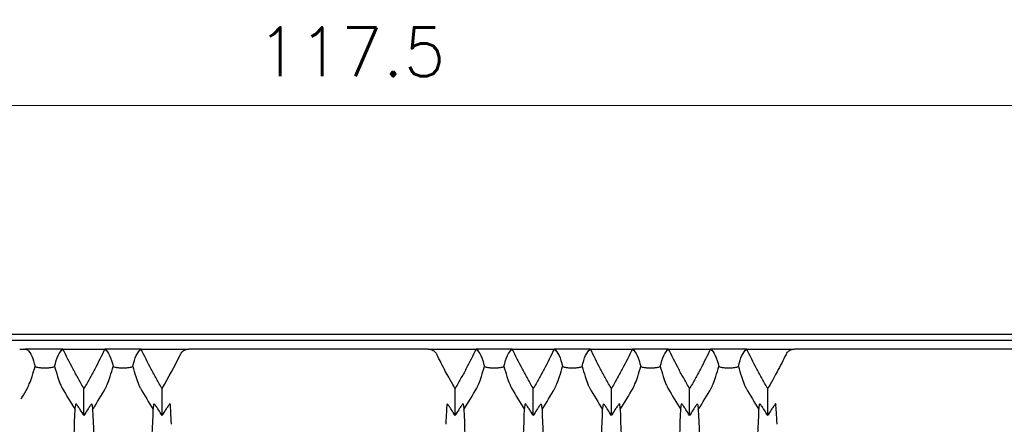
# Model space of a CAD drawing. Header units: millimetres. Extents: x 399 to 6076, y -1991 to 1602.
# Tile 321 of 324: x 5859 to 5909, y 205 to 226. Entities that reach past the tile are written whole.
import ezdxf

# ---------------------------------------------------------------- set-up
doc = ezdxf.new("R2010")
doc.units = ezdxf.units.MM
doc.layers.add('AM_5', color=3, linetype='Continuous', lineweight=25)
doc.layers.add('可見 (ISO)', color=7, linetype='Continuous', lineweight=25)
doc.styles.add('尺寸標註', font='romans.shx', dxfattribs={"bigfont": 'CHINESET.SHX'})
doc.dimstyles.new('CNS1$0', dxfattribs={"dimtxt": 2.5, "dimasz": 2.5, "dimexe": 1, "dimexo": 1, "dimgap": 1.5, "dimtad": 1, "dimtoh": 1, "dimdec": 1, "dimdsep": 46, "dimtxsty": '尺寸標註', "dimcen": 0, "dimclrd": 2, "dimclre": 2, "dimclrt": 1, "dimadec": 0, "dimazin": 2, "dimtp": 0.1, "dimtm": 0.1, "dimtfac": 0.71, "dimtdec": 1, "dimtmove": 0, "dimatfit": 0, "dimfxl": 0, "dimlwd": 13, "dimlwe": 13, "dimarcsym": 0})

# ---------------------------------------------------------------- blocks, each defined once
blk = doc.blocks.new('*D472')
at = {"layer": 'AM_5', "color": 2, "lineweight": 13}
for p, q in [((5817.126, 200.126), (5817.126, 222.752)), ((5934.646, 195.552), (5934.646, 222.752)), ((5932.146, 221.752), (5819.626, 221.752))]:
    blk.add_line(p, q, dxfattribs=at)
at = {"layer": 'AM_5', "color": 2}
for points in [[(5819.626, 222.168), (5819.626, 221.335), (5817.126, 221.752)], [(5932.146, 222.168), (5932.146, 221.335), (5934.646, 221.752)]]:
    blk.add_solid(points, dxfattribs=at)
at = {"layer": 'Defpoints', "color": 0}
for p in [(5817.126, 221.752), (5817.126, 199.126), (5934.646, 194.552)]:
    blk.add_point(p, dxfattribs=at)
at = {"layer": 'AM_5', "color": 1, "insert": (5875.886, 224.502), "char_height": 2.5, "attachment_point": 5, "style": '尺寸標註'}
blk.add_mtext('117.5', dxfattribs=at)

msp = doc.modelspace()

# ---------------------------------------------------------------- linework, layer by layer
at = {"layer": '可見 (ISO)'}
for p, q in [((5924.696, 210.052), (5852.696, 210.052)), ((5856.696, 209.752), (5920.696, 209.752)), ((5861.124, 209.302), (5859.187, 209.302)), ((5861.124, 209.302), (5863.268, 209.302)), ((5865.124, 209.302), (5863.268, 209.302)), ((5865.124, 209.302), (5867.575, 209.302)), ((5879.817, 209.302), (5867.575, 209.302)), ((5879.817, 209.302), (5882.268, 209.302)), ((5884.124, 209.302), (5882.268, 209.302)), ((5884.124, 209.302), (5886.268, 209.302)), ((5888.124, 209.302), (5886.268, 209.302)), ((5888.124, 209.302), (5890.268, 209.302)), ((5892.124, 209.302), (5890.268, 209.302)), ((5892.124, 209.302), (5894.268, 209.302)), ((5896.124, 209.302), (5894.268, 209.302)), ((5896.124, 209.302), (5898.575, 209.302)), ((5910.817, 209.302), (5898.575, 209.302)), ((5862.196, 205.903), (5862.196, 207.283)), ((5866.196, 205.903), (5866.196, 207.283)), ((5881.196, 205.903), (5881.196, 207.283)), ((5885.196, 205.903), (5885.196, 207.283)), ((5889.196, 205.903), (5889.196, 207.283)), ((5893.196, 205.903), (5893.196, 207.283)), ((5897.196, 205.903), (5897.196, 207.283)), ((5866.726, 205.552), (5866.726, 205.552)), ((5880.666, 205.552), (5880.666, 205.552)), ((5897.726, 205.552), (5897.726, 205.552))]:
    msp.add_line(p, q, dxfattribs=at)
for centre, major_axis, ratio, start_param, end_param in [((5845.409, 220.539), (5.366, 25.417), 0.942457, 4.371872, 4.448555), ((5836.988, 218.245), (24.614, -4.66), 0.903355, 5.962984, 5.987226), ((5883.411, 218.261), (-24.612, -4.722), 0.903498, 0.293741, 0.349549), ((5840.982, 218.261), (24.612, -4.722), 0.903498, 5.933636, 5.989445), ((5887.411, 218.261), (-24.612, -4.722), 0.903498, 0.293741, 0.349549), ((5859.982, 218.261), (24.612, -4.722), 0.903498, 5.933636, 5.989445), ((5906.411, 218.261), (-24.612, -4.722), 0.903498, 0.293741, 0.349549), ((5863.982, 218.261), (24.612, -4.722), 0.903498, 5.933636, 5.989445), ((5910.411, 218.261), (-24.612, -4.722), 0.903498, 0.293741, 0.349549), ((5867.982, 218.261), (24.612, -4.722), 0.903498, 5.933636, 5.989445), ((5914.411, 218.261), (-24.612, -4.722), 0.903498, 0.293741, 0.349549), ((5871.982, 218.261), (24.612, -4.722), 0.903498, 5.933636, 5.989445), ((5918.411, 218.261), (-24.612, -4.722), 0.903498, 0.293741, 0.349549)]:
    msp.add_ellipse(centre, major_axis=major_axis, ratio=ratio, start_param=start_param, end_param=end_param, dxfattribs=at)
for points, knots in [([(5858.91, 209.302), (5858.919, 209.302), (5858.926, 209.302), (5858.98, 209.302), (5859.022, 209.302), (5859.108, 209.302), (5859.151, 209.302), (5859.187, 209.302)], [-0.00389906, -0.00389906, -0.00389906, -0.00389906, 0, 0, 0.0207479, 0.0207479, 0.04532279, 0.04532279, 0.04532279, 0.04532279]), ([(5859.187, 209.302), (5859.213, 209.298), (5859.241, 209.293), (5859.285, 209.282), (5859.3, 209.276), (5859.306, 209.27)], [0.00000916, 0.00000916, 0.00000916, 0.00000916, 0.02055785, 0.02055785, 0.0387553, 0.0387553, 0.0387553, 0.0387553]), ([(5859.306, 209.27), (5859.391, 209.194), (5859.465, 209.083), (5859.594, 208.795), (5859.649, 208.617), (5859.696, 208.406)], [0.0000013, 0.0000013, 0.0000013, 0.0000013, 0.3193476, 0.3193476, 0.6386465, 0.6386465, 0.6386465, 0.6386465]), ([(5860.696, 208.406), (5860.746, 208.632), (5860.806, 208.821), (5860.948, 209.119), (5861.03, 209.23), (5861.124, 209.302)], [0.000001, 0.000001, 0.000001, 0.000001, 0.3426188, 0.3426188, 0.6852542, 0.6852542, 0.6852542, 0.6852542]), ([(5862.196, 207.283), (5862.186, 207.299), (5862.101, 207.447), (5862.006, 207.612), (5861.959, 207.695), (5861.82, 207.945), (5861.729, 208.112), (5861.46, 208.617), (5861.289, 208.958), (5861.124, 209.302)], [0.000001, 0.000001, 0.000001, 0.000001, 0.00576801, 0.00576801, 0.01151589, 0.01151589, 0.02303401, 0.02303401, 0.04608415, 0.04608415, 0.04608415, 0.04608415]), ([(5863.268, 209.302), (5863.104, 208.958), (5862.932, 208.617), (5862.664, 208.112), (5862.572, 207.945), (5862.433, 207.695), (5862.386, 207.612), (5862.292, 207.447), (5862.206, 207.299), (5862.196, 207.283)], [0.000001, 0.000001, 0.000001, 0.000001, 0.1158103, 0.1158103, 0.1736801, 0.1736801, 0.2025589, 0.2025589, 0.2315337, 0.2315337, 0.2315337, 0.2315337]), ([(5863.268, 209.302), (5863.362, 209.23), (5863.444, 209.119), (5863.586, 208.821), (5863.646, 208.632), (5863.696, 208.406)], [0.000001, 0.000001, 0.000001, 0.000001, 0.3426564, 0.3426564, 0.6852179, 0.6852179, 0.6852179, 0.6852179]), ([(5864.696, 208.406), (5864.746, 208.632), (5864.806, 208.821), (5864.948, 209.119), (5865.03, 209.23), (5865.124, 209.302)], [0.000001, 0.000001, 0.000001, 0.000001, 0.3426188, 0.3426188, 0.6852542, 0.6852542, 0.6852542, 0.6852542]), ([(5866.196, 207.283), (5866.186, 207.299), (5866.101, 207.447), (5866.006, 207.612), (5865.959, 207.695), (5865.82, 207.945), (5865.729, 208.112), (5865.46, 208.617), (5865.289, 208.958), (5865.124, 209.302)], [0.000001, 0.000001, 0.000001, 0.000001, 0.00576801, 0.00576801, 0.01151589, 0.01151589, 0.02303401, 0.02303401, 0.04608415, 0.04608415, 0.04608415, 0.04608415]), ([(5867.135, 209.028), (5867.155, 209.068), (5867.18, 209.105), (5867.24, 209.173), (5867.276, 209.203), (5867.355, 209.252), (5867.397, 209.271), (5867.486, 209.296), (5867.53, 209.302), (5867.575, 209.302)], [0, 0, 0, 0, 0.0135204, 0.0135204, 0.02746573, 0.02746573, 0.04149223, 0.04149223, 0.05500717, 0.05500717, 0.05500717, 0.05500717]), ([(5879.817, 209.302), (5879.862, 209.302), (5879.906, 209.296), (5879.994, 209.271), (5880.037, 209.252), (5880.116, 209.203), (5880.151, 209.173), (5880.212, 209.105), (5880.237, 209.068), (5880.257, 209.028)], [0.00000001, 0.00000001, 0.00000001, 0.00000001, 0.01347717, 0.01347717, 0.02746432, 0.02746432, 0.0414418, 0.0414418, 0.05499345, 0.05499345, 0.05499345, 0.05499345]), ([(5882.268, 209.302), (5882.104, 208.958), (5881.932, 208.617), (5881.664, 208.112), (5881.572, 207.945), (5881.433, 207.695), (5881.386, 207.612), (5881.292, 207.447), (5881.206, 207.299), (5881.196, 207.283)], [0.000001, 0.000001, 0.000001, 0.000001, 0.1158103, 0.1158103, 0.1736801, 0.1736801, 0.2025589, 0.2025589, 0.2315337, 0.2315337, 0.2315337, 0.2315337]), ([(5882.268, 209.302), (5882.362, 209.23), (5882.444, 209.119), (5882.586, 208.821), (5882.646, 208.632), (5882.696, 208.406)], [0.000001, 0.000001, 0.000001, 0.000001, 0.3426564, 0.3426564, 0.6852179, 0.6852179, 0.6852179, 0.6852179]), ([(5883.696, 208.406), (5883.746, 208.632), (5883.806, 208.821), (5883.948, 209.119), (5884.03, 209.23), (5884.124, 209.302)], [0.000001, 0.000001, 0.000001, 0.000001, 0.3426188, 0.3426188, 0.6852542, 0.6852542, 0.6852542, 0.6852542]), ([(5885.196, 207.283), (5885.186, 207.299), (5885.101, 207.447), (5885.006, 207.612), (5884.959, 207.695), (5884.82, 207.945), (5884.729, 208.112), (5884.46, 208.617), (5884.289, 208.958), (5884.124, 209.302)], [0.000001, 0.000001, 0.000001, 0.000001, 0.00576801, 0.00576801, 0.01151589, 0.01151589, 0.02303401, 0.02303401, 0.04608415, 0.04608415, 0.04608415, 0.04608415]), ([(5886.268, 209.302), (5886.104, 208.958), (5885.932, 208.617), (5885.664, 208.112), (5885.572, 207.945), (5885.433, 207.695), (5885.386, 207.612), (5885.292, 207.447), (5885.206, 207.299), (5885.196, 207.283)], [0.000001, 0.000001, 0.000001, 0.000001, 0.1158103, 0.1158103, 0.1736801, 0.1736801, 0.2025589, 0.2025589, 0.2315337, 0.2315337, 0.2315337, 0.2315337]), ([(5886.268, 209.302), (5886.362, 209.23), (5886.444, 209.119), (5886.586, 208.821), (5886.646, 208.632), (5886.696, 208.406)], [0.000001, 0.000001, 0.000001, 0.000001, 0.3426564, 0.3426564, 0.6852179, 0.6852179, 0.6852179, 0.6852179]), ([(5887.696, 208.406), (5887.746, 208.632), (5887.806, 208.821), (5887.948, 209.119), (5888.03, 209.23), (5888.124, 209.302)], [0.000001, 0.000001, 0.000001, 0.000001, 0.3426188, 0.3426188, 0.6852542, 0.6852542, 0.6852542, 0.6852542]), ([(5889.196, 207.283), (5889.186, 207.299), (5889.101, 207.447), (5889.006, 207.612), (5888.959, 207.695), (5888.82, 207.945), (5888.729, 208.112), (5888.46, 208.617), (5888.289, 208.958), (5888.124, 209.302)], [0.000001, 0.000001, 0.000001, 0.000001, 0.00576801, 0.00576801, 0.01151589, 0.01151589, 0.02303402, 0.02303402, 0.04608415, 0.04608415, 0.04608415, 0.04608415]), ([(5890.268, 209.302), (5890.104, 208.958), (5889.932, 208.617), (5889.664, 208.112), (5889.572, 207.945), (5889.433, 207.695), (5889.386, 207.612), (5889.292, 207.447), (5889.206, 207.299), (5889.196, 207.283)], [0.000001, 0.000001, 0.000001, 0.000001, 0.1158104, 0.1158104, 0.1736801, 0.1736801, 0.2025589, 0.2025589, 0.2315337, 0.2315337, 0.2315337, 0.2315337]), ([(5890.268, 209.302), (5890.362, 209.23), (5890.444, 209.119), (5890.586, 208.821), (5890.646, 208.632), (5890.696, 208.406)], [0.000001, 0.000001, 0.000001, 0.000001, 0.3426565, 0.3426565, 0.6852179, 0.6852179, 0.6852179, 0.6852179]), ([(5891.696, 208.406), (5891.746, 208.632), (5891.806, 208.821), (5891.948, 209.119), (5892.03, 209.23), (5892.124, 209.302)], [0.000001, 0.000001, 0.000001, 0.000001, 0.3426188, 0.3426188, 0.6852542, 0.6852542, 0.6852542, 0.6852542]), ([(5893.196, 207.283), (5893.186, 207.299), (5893.101, 207.447), (5893.006, 207.612), (5892.959, 207.695), (5892.82, 207.945), (5892.729, 208.112), (5892.46, 208.617), (5892.289, 208.958), (5892.124, 209.302)], [0.000001, 0.000001, 0.000001, 0.000001, 0.00576801, 0.00576801, 0.01151589, 0.01151589, 0.02303402, 0.02303402, 0.04608415, 0.04608415, 0.04608415, 0.04608415]), ([(5894.268, 209.302), (5894.104, 208.958), (5893.932, 208.617), (5893.664, 208.112), (5893.572, 207.945), (5893.433, 207.695), (5893.386, 207.612), (5893.292, 207.447), (5893.206, 207.299), (5893.196, 207.283)], [0.000001, 0.000001, 0.000001, 0.000001, 0.1158104, 0.1158104, 0.1736801, 0.1736801, 0.2025589, 0.2025589, 0.2315337, 0.2315337, 0.2315337, 0.2315337]), ([(5894.268, 209.302), (5894.362, 209.23), (5894.444, 209.119), (5894.586, 208.821), (5894.646, 208.632), (5894.696, 208.406)], [0.000001, 0.000001, 0.000001, 0.000001, 0.3426565, 0.3426565, 0.6852179, 0.6852179, 0.6852179, 0.6852179]), ([(5895.696, 208.406), (5895.746, 208.632), (5895.806, 208.821), (5895.948, 209.119), (5896.03, 209.23), (5896.124, 209.302)], [0.000001, 0.000001, 0.000001, 0.000001, 0.3426188, 0.3426188, 0.6852542, 0.6852542, 0.6852542, 0.6852542]), ([(5897.196, 207.283), (5897.186, 207.299), (5897.101, 207.447), (5897.006, 207.612), (5896.959, 207.695), (5896.82, 207.945), (5896.729, 208.112), (5896.46, 208.617), (5896.289, 208.958), (5896.124, 209.302)], [0.000001, 0.000001, 0.000001, 0.000001, 0.00576801, 0.00576801, 0.01151589, 0.01151589, 0.02303402, 0.02303402, 0.04608415, 0.04608415, 0.04608415, 0.04608415]), ([(5898.135, 209.028), (5898.155, 209.068), (5898.18, 209.105), (5898.24, 209.173), (5898.276, 209.203), (5898.355, 209.252), (5898.397, 209.271), (5898.486, 209.296), (5898.53, 209.302), (5898.575, 209.302)], [0, 0, 0, 0, 0.0135204, 0.0135204, 0.02746573, 0.02746573, 0.04149223, 0.04149223, 0.05500717, 0.05500717, 0.05500717, 0.05500717]), ([(5881.196, 207.283), (5881.134, 207.389), (5880.924, 207.75), (5880.554, 208.437), (5880.403, 208.731), (5880.257, 209.028)], [0.000001, 0.000001, 0.000001, 0.000001, 0.0373403, 0.0373403, 0.06476276, 0.06476276, 0.06476276, 0.06476276]), ([(5898.135, 209.028), (5897.989, 208.731), (5897.838, 208.437), (5897.468, 207.75), (5897.258, 207.389), (5897.196, 207.283)], [0.000001, 0.000001, 0.000001, 0.000001, 0.1003793, 0.1003793, 0.2370577, 0.2370577, 0.2370577, 0.2370577]), ([(5859.304, 207.302), (5859.311, 207.315), (5859.318, 207.328), (5859.333, 207.358), (5859.341, 207.374), (5859.368, 207.432), (5859.387, 207.477), (5859.451, 207.634), (5859.496, 207.766), (5859.597, 208.072), (5859.651, 208.25), (5859.696, 208.406)], [0, 0, 0, 0, 0.0047033, 0.0047033, 0.0100954, 0.0100954, 0.0241002, 0.0241002, 0.0656763, 0.0656763, 0.1177835, 0.1177835, 0.1177835, 0.1177835]), ([(5859.696, 208.406), (5859.747, 208.392), (5859.806, 208.378), (5859.924, 208.357), (5859.98, 208.35), (5860.092, 208.341), (5860.143, 208.339), (5860.25, 208.339), (5860.302, 208.341), (5860.413, 208.35), (5860.47, 208.358), (5860.587, 208.378), (5860.646, 208.392), (5860.696, 208.406)], [-0.1247328, -0.1247328, -0.1247328, -0.1247328, -0.0982905, -0.0982905, -0.0783586, -0.0783586, -0.0623217, -0.0623217, -0.0462805, -0.0462805, -0.0263056, -0.0263056, -0.000001, -0.000001, -0.000001, -0.000001]), ([(5860.696, 208.406), (5860.742, 208.25), (5860.796, 208.071), (5860.896, 207.766), (5860.942, 207.634), (5861.005, 207.476), (5861.024, 207.432), (5861.051, 207.374), (5861.059, 207.358), (5861.074, 207.328), (5861.081, 207.315), (5861.088, 207.302)], [0.000001, 0.000001, 0.000001, 0.000001, 0.0714922, 0.0714922, 0.1278125, 0.1278125, 0.1466939, 0.1466939, 0.1539664, 0.1539664, 0.1603115, 0.1603115, 0.1603115, 0.1603115]), ([(5863.304, 207.302), (5863.311, 207.315), (5863.318, 207.328), (5863.333, 207.358), (5863.341, 207.374), (5863.368, 207.432), (5863.387, 207.477), (5863.451, 207.634), (5863.496, 207.766), (5863.597, 208.072), (5863.651, 208.25), (5863.696, 208.406)], [0, 0, 0, 0, 0.0047033, 0.0047033, 0.0100954, 0.0100954, 0.0241002, 0.0241002, 0.0656763, 0.0656763, 0.1177835, 0.1177835, 0.1177835, 0.1177835]), ([(5863.696, 208.406), (5863.747, 208.392), (5863.806, 208.378), (5863.924, 208.357), (5863.98, 208.35), (5864.092, 208.341), (5864.143, 208.339), (5864.25, 208.339), (5864.302, 208.341), (5864.413, 208.35), (5864.47, 208.358), (5864.587, 208.378), (5864.646, 208.392), (5864.696, 208.406)], [-0.1247328, -0.1247328, -0.1247328, -0.1247328, -0.0982905, -0.0982905, -0.0783586, -0.0783586, -0.0623217, -0.0623217, -0.0462805, -0.0462805, -0.0263056, -0.0263056, -0.000001, -0.000001, -0.000001, -0.000001]), ([(5864.696, 208.406), (5864.742, 208.25), (5864.796, 208.071), (5864.896, 207.766), (5864.942, 207.634), (5865.005, 207.476), (5865.024, 207.432), (5865.051, 207.374), (5865.059, 207.358), (5865.074, 207.328), (5865.081, 207.315), (5865.088, 207.302)], [0.000001, 0.000001, 0.000001, 0.000001, 0.0714922, 0.0714922, 0.1278125, 0.1278125, 0.1466939, 0.1466939, 0.1539664, 0.1539664, 0.1603115, 0.1603115, 0.1603115, 0.1603115]), ([(5882.304, 207.302), (5882.311, 207.315), (5882.318, 207.328), (5882.333, 207.358), (5882.341, 207.374), (5882.368, 207.432), (5882.387, 207.477), (5882.451, 207.634), (5882.496, 207.766), (5882.597, 208.072), (5882.651, 208.25), (5882.696, 208.406)], [0, 0, 0, 0, 0.0047033, 0.0047033, 0.0100954, 0.0100954, 0.0241002, 0.0241002, 0.0656763, 0.0656763, 0.1177835, 0.1177835, 0.1177835, 0.1177835]), ([(5882.696, 208.406), (5882.747, 208.392), (5882.806, 208.378), (5882.924, 208.357), (5882.98, 208.35), (5883.092, 208.341), (5883.143, 208.339), (5883.25, 208.339), (5883.302, 208.341), (5883.413, 208.35), (5883.47, 208.358), (5883.587, 208.378), (5883.646, 208.392), (5883.696, 208.406)], [-0.1247328, -0.1247328, -0.1247328, -0.1247328, -0.0982905, -0.0982905, -0.0783586, -0.0783586, -0.0623217, -0.0623217, -0.0462805, -0.0462805, -0.0263056, -0.0263056, -0.000001, -0.000001, -0.000001, -0.000001]), ([(5883.696, 208.406), (5883.742, 208.25), (5883.796, 208.071), (5883.896, 207.766), (5883.942, 207.634), (5884.005, 207.476), (5884.024, 207.432), (5884.051, 207.374), (5884.059, 207.358), (5884.074, 207.328), (5884.081, 207.315), (5884.088, 207.302)], [0.000001, 0.000001, 0.000001, 0.000001, 0.0714922, 0.0714922, 0.1278125, 0.1278125, 0.1466939, 0.1466939, 0.1539664, 0.1539664, 0.1603115, 0.1603115, 0.1603115, 0.1603115]), ([(5886.304, 207.302), (5886.311, 207.315), (5886.318, 207.328), (5886.333, 207.358), (5886.341, 207.374), (5886.368, 207.432), (5886.387, 207.477), (5886.451, 207.634), (5886.496, 207.766), (5886.597, 208.072), (5886.651, 208.25), (5886.696, 208.406)], [0, 0, 0, 0, 0.0047033, 0.0047033, 0.0100954, 0.0100954, 0.0241002, 0.0241002, 0.0656763, 0.0656763, 0.1177835, 0.1177835, 0.1177835, 0.1177835]), ([(5886.696, 208.406), (5886.747, 208.392), (5886.806, 208.378), (5886.924, 208.357), (5886.98, 208.35), (5887.092, 208.341), (5887.143, 208.339), (5887.25, 208.339), (5887.302, 208.341), (5887.413, 208.35), (5887.47, 208.358), (5887.587, 208.378), (5887.646, 208.392), (5887.696, 208.406)], [-0.1247328, -0.1247328, -0.1247328, -0.1247328, -0.0982905, -0.0982905, -0.0783586, -0.0783586, -0.0623217, -0.0623217, -0.0462805, -0.0462805, -0.0263056, -0.0263056, -0.000001, -0.000001, -0.000001, -0.000001]), ([(5887.696, 208.406), (5887.742, 208.25), (5887.796, 208.071), (5887.896, 207.766), (5887.942, 207.634), (5888.005, 207.476), (5888.024, 207.432), (5888.051, 207.374), (5888.059, 207.358), (5888.074, 207.328), (5888.081, 207.315), (5888.088, 207.302)], [0.000001, 0.000001, 0.000001, 0.000001, 0.0714922, 0.0714922, 0.1278125, 0.1278125, 0.1466939, 0.1466939, 0.1539664, 0.1539664, 0.1603115, 0.1603115, 0.1603115, 0.1603115]), ([(5890.304, 207.302), (5890.311, 207.315), (5890.318, 207.328), (5890.333, 207.358), (5890.341, 207.374), (5890.368, 207.432), (5890.387, 207.477), (5890.451, 207.634), (5890.496, 207.766), (5890.597, 208.072), (5890.651, 208.25), (5890.696, 208.406)], [0, 0, 0, 0, 0.0047042, 0.0047042, 0.0100974, 0.0100974, 0.0241052, 0.0241052, 0.0657013, 0.0657013, 0.1178924, 0.1178924, 0.1178924, 0.1178924]), ([(5890.696, 208.406), (5890.747, 208.392), (5890.806, 208.378), (5890.924, 208.357), (5890.98, 208.35), (5891.092, 208.341), (5891.143, 208.339), (5891.25, 208.339), (5891.302, 208.341), (5891.413, 208.35), (5891.47, 208.358), (5891.587, 208.378), (5891.646, 208.392), (5891.696, 208.406)], [-0.1247327, -0.1247327, -0.1247327, -0.1247327, -0.0982902, -0.0982902, -0.0783586, -0.0783586, -0.0623217, -0.0623217, -0.0462805, -0.0462805, -0.0263058, -0.0263058, -0.000001, -0.000001, -0.000001, -0.000001]), ([(5891.696, 208.406), (5891.742, 208.25), (5891.796, 208.071), (5891.896, 207.766), (5891.942, 207.634), (5892.005, 207.476), (5892.024, 207.432), (5892.051, 207.374), (5892.059, 207.358), (5892.074, 207.328), (5892.081, 207.315), (5892.088, 207.302)], [0.000001, 0.000001, 0.000001, 0.000001, 0.0714924, 0.0714924, 0.1277503, 0.1277503, 0.146606, 0.146606, 0.1538685, 0.1538685, 0.1602048, 0.1602048, 0.1602048, 0.1602048]), ([(5894.304, 207.302), (5894.311, 207.315), (5894.318, 207.328), (5894.333, 207.358), (5894.341, 207.374), (5894.368, 207.432), (5894.387, 207.477), (5894.451, 207.634), (5894.496, 207.766), (5894.597, 208.072), (5894.651, 208.25), (5894.696, 208.406)], [0, 0, 0, 0, 0.0047042, 0.0047042, 0.0100974, 0.0100974, 0.0241052, 0.0241052, 0.0657013, 0.0657013, 0.1178924, 0.1178924, 0.1178924, 0.1178924]), ([(5894.696, 208.406), (5894.747, 208.392), (5894.806, 208.378), (5894.924, 208.357), (5894.98, 208.35), (5895.092, 208.341), (5895.143, 208.339), (5895.25, 208.339), (5895.302, 208.341), (5895.413, 208.35), (5895.47, 208.358), (5895.587, 208.378), (5895.646, 208.392), (5895.696, 208.406)], [-0.1247327, -0.1247327, -0.1247327, -0.1247327, -0.0982902, -0.0982902, -0.0783586, -0.0783586, -0.0623217, -0.0623217, -0.0462805, -0.0462805, -0.0263058, -0.0263058, -0.000001, -0.000001, -0.000001, -0.000001]), ([(5895.696, 208.406), (5895.742, 208.25), (5895.796, 208.071), (5895.896, 207.766), (5895.942, 207.634), (5896.005, 207.476), (5896.024, 207.432), (5896.051, 207.374), (5896.059, 207.358), (5896.074, 207.328), (5896.081, 207.315), (5896.088, 207.302)], [0.000001, 0.000001, 0.000001, 0.000001, 0.0714924, 0.0714924, 0.1277503, 0.1277503, 0.146606, 0.146606, 0.1538685, 0.1538685, 0.1602048, 0.1602048, 0.1602048, 0.1602048]), ([(5859.026, 206.823), (5859.024, 206.819), (5859.021, 206.814), (5859.019, 206.81), (5859.012, 206.801), (5859.006, 206.792), (5859, 206.785), (5858.99, 206.772), (5858.98, 206.762), (5858.97, 206.754)], [0, 0, 0, 0, 0.0000161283, 0.0000161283, 0.0000161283, 0.0000546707, 0.0000546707, 0.0000546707, 0.0001219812, 0.0001219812, 0.0001219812, 0.0001219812]), ([(5861.748, 182.895), (5861.713, 183.681), (5861.682, 184.621), (5861.628, 186.762), (5861.607, 187.958), (5861.569, 190.923), (5861.558, 192.731), (5861.558, 196.356), (5861.569, 198.165), (5861.606, 201.134), (5861.628, 202.332), (5861.682, 204.479), (5861.713, 205.421), (5861.748, 206.208)], [0.000001, 0.000001, 0.000001, 0.000001, 0.408065, 0.408065, 0.818786, 0.818786, 1.357583, 1.357583, 1.896436, 1.896436, 2.308017, 2.308017, 2.716908, 2.716908, 2.716908, 2.716908]), ([(5861.748, 206.208), (5861.754, 206.257), (5861.76, 206.305), (5861.772, 206.4), (5861.778, 206.447), (5861.784, 206.493)], [0.000001, 0.000001, 0.000001, 0.000001, 0.0583626, 0.0583626, 0.1171488, 0.1171488, 0.1171488, 0.1171488]), ([(5862.196, 205.903), (5862.136, 206.002), (5862.073, 206.105), (5861.994, 206.228), (5861.976, 206.256), (5861.922, 206.338), (5861.891, 206.384), (5861.846, 206.444), (5861.829, 206.466), (5861.805, 206.491), (5861.798, 206.497), (5861.787, 206.501), (5861.784, 206.499), (5861.784, 206.493)], [-0.08024384, -0.08024384, -0.08024384, -0.08024384, -0.05244875, -0.05244875, -0.04403813, -0.04403813, -0.02725332, -0.02725332, -0.01524627, -0.01524627, -0.00747113, -0.00747113, -0.000001, -0.000001, -0.000001, -0.000001]), ([(5862.609, 206.493), (5862.608, 206.499), (5862.605, 206.501), (5862.594, 206.497), (5862.587, 206.491), (5862.564, 206.466), (5862.546, 206.444), (5862.501, 206.383), (5862.47, 206.337), (5862.416, 206.256), (5862.398, 206.228), (5862.319, 206.105), (5862.256, 206.002), (5862.196, 205.903)], [-0.1004113, -0.1004113, -0.1004113, -0.1004113, -0.0910518, -0.0910518, -0.0813066, -0.0813066, -0.0662747, -0.0662747, -0.0452497, -0.0452497, -0.0347369, -0.0347369, -0.000001, -0.000001, -0.000001, -0.000001]), ([(5862.609, 206.493), (5862.615, 206.447), (5862.621, 206.4), (5862.632, 206.305), (5862.638, 206.257), (5862.644, 206.208)], [0.000001, 0.000001, 0.000001, 0.000001, 0.0584689, 0.0584689, 0.1165144, 0.1165144, 0.1165144, 0.1165144]), ([(5862.644, 206.208), (5862.679, 205.423), (5862.71, 204.483), (5862.764, 202.341), (5862.786, 201.145), (5862.823, 198.181), (5862.834, 196.372), (5862.834, 192.747), (5862.823, 190.938), (5862.786, 187.97), (5862.764, 186.771), (5862.711, 184.624), (5862.679, 183.682), (5862.644, 182.895)], [0.000001, 0.000001, 0.000001, 0.000001, 0.408065, 0.408065, 0.818786, 0.818786, 1.357583, 1.357583, 1.896436, 1.896436, 2.308017, 2.308017, 2.716908, 2.716908, 2.716908, 2.716908]), ([(5865.748, 182.895), (5865.713, 183.681), (5865.682, 184.621), (5865.628, 186.762), (5865.607, 187.958), (5865.569, 190.923), (5865.558, 192.731), (5865.558, 196.356), (5865.569, 198.165), (5865.606, 201.134), (5865.628, 202.332), (5865.682, 204.479), (5865.713, 205.421), (5865.748, 206.208)], [0.000001, 0.000001, 0.000001, 0.000001, 0.408065, 0.408065, 0.818786, 0.818786, 1.357583, 1.357583, 1.896436, 1.896436, 2.308017, 2.308017, 2.716908, 2.716908, 2.716908, 2.716908]), ([(5865.748, 206.208), (5865.754, 206.257), (5865.76, 206.305), (5865.772, 206.4), (5865.778, 206.447), (5865.784, 206.493)], [0.000001, 0.000001, 0.000001, 0.000001, 0.0583626, 0.0583626, 0.1171488, 0.1171488, 0.1171488, 0.1171488]), ([(5866.196, 205.903), (5866.136, 206.002), (5866.073, 206.105), (5865.994, 206.228), (5865.976, 206.256), (5865.922, 206.338), (5865.891, 206.384), (5865.846, 206.444), (5865.829, 206.466), (5865.805, 206.491), (5865.798, 206.497), (5865.787, 206.501), (5865.784, 206.499), (5865.784, 206.493)], [-0.08024384, -0.08024384, -0.08024384, -0.08024384, -0.05244875, -0.05244875, -0.04403813, -0.04403813, -0.02725332, -0.02725332, -0.01524627, -0.01524627, -0.00747113, -0.00747113, -0.000001, -0.000001, -0.000001, -0.000001]), ([(5866.609, 206.493), (5866.608, 206.499), (5866.605, 206.501), (5866.594, 206.497), (5866.587, 206.491), (5866.564, 206.466), (5866.546, 206.444), (5866.501, 206.383), (5866.47, 206.337), (5866.416, 206.256), (5866.398, 206.228), (5866.319, 206.105), (5866.256, 206.002), (5866.196, 205.903)], [-0.1004113, -0.1004113, -0.1004113, -0.1004113, -0.0910518, -0.0910518, -0.0813066, -0.0813066, -0.0662747, -0.0662747, -0.0452497, -0.0452497, -0.0347369, -0.0347369, -0.000001, -0.000001, -0.000001, -0.000001]), ([(5866.675, 205.457), (5866.666, 205.7), (5866.656, 205.908), (5866.635, 206.249), (5866.623, 206.377), (5866.612, 206.468)], [0, 0, 0, 0, 0.1133205, 0.1133205, 0.2273304, 0.2273304, 0.2273304, 0.2273304]), ([(5880.78, 206.468), (5880.769, 206.378), (5880.758, 206.251), (5880.736, 205.911), (5880.727, 205.702), (5880.717, 205.457)], [0, 0, 0, 0, 0.1132402, 0.1132402, 0.2273799, 0.2273799, 0.2273799, 0.2273799]), ([(5881.196, 205.903), (5881.136, 206.002), (5881.073, 206.105), (5880.994, 206.228), (5880.976, 206.256), (5880.922, 206.338), (5880.891, 206.384), (5880.846, 206.444), (5880.829, 206.466), (5880.805, 206.491), (5880.798, 206.497), (5880.787, 206.501), (5880.784, 206.499), (5880.784, 206.493)], [-0.08024384, -0.08024384, -0.08024384, -0.08024384, -0.05244875, -0.05244875, -0.04403813, -0.04403813, -0.02725332, -0.02725332, -0.01524627, -0.01524627, -0.00747113, -0.00747113, -0.000001, -0.000001, -0.000001, -0.000001]), ([(5881.609, 206.493), (5881.608, 206.499), (5881.605, 206.501), (5881.594, 206.497), (5881.587, 206.491), (5881.564, 206.466), (5881.546, 206.444), (5881.501, 206.383), (5881.47, 206.337), (5881.416, 206.256), (5881.398, 206.228), (5881.319, 206.105), (5881.256, 206.002), (5881.196, 205.903)], [-0.1004113, -0.1004113, -0.1004113, -0.1004113, -0.0910518, -0.0910518, -0.0813066, -0.0813066, -0.0662747, -0.0662747, -0.0452497, -0.0452497, -0.0347369, -0.0347369, -0.000001, -0.000001, -0.000001, -0.000001]), ([(5881.609, 206.493), (5881.615, 206.447), (5881.621, 206.4), (5881.632, 206.305), (5881.638, 206.257), (5881.644, 206.208)], [0.000001, 0.000001, 0.000001, 0.000001, 0.0584689, 0.0584689, 0.1165144, 0.1165144, 0.1165144, 0.1165144]), ([(5881.644, 206.208), (5881.679, 205.423), (5881.71, 204.483), (5881.764, 202.341), (5881.786, 201.145), (5881.823, 198.181), (5881.834, 196.372), (5881.834, 192.747), (5881.823, 190.938), (5881.786, 187.97), (5881.764, 186.771), (5881.711, 184.624), (5881.679, 183.682), (5881.644, 182.895)], [0.000001, 0.000001, 0.000001, 0.000001, 0.408065, 0.408065, 0.818786, 0.818786, 1.357583, 1.357583, 1.896436, 1.896436, 2.308017, 2.308017, 2.716908, 2.716908, 2.716908, 2.716908]), ([(5884.748, 182.895), (5884.713, 183.681), (5884.682, 184.621), (5884.628, 186.762), (5884.607, 187.958), (5884.569, 190.923), (5884.558, 192.731), (5884.558, 196.356), (5884.569, 198.165), (5884.606, 201.134), (5884.628, 202.332), (5884.682, 204.479), (5884.713, 205.421), (5884.748, 206.208)], [0.000001, 0.000001, 0.000001, 0.000001, 0.408065, 0.408065, 0.818786, 0.818786, 1.357583, 1.357583, 1.896436, 1.896436, 2.308017, 2.308017, 2.716908, 2.716908, 2.716908, 2.716908]), ([(5884.748, 206.208), (5884.754, 206.257), (5884.76, 206.305), (5884.772, 206.4), (5884.778, 206.447), (5884.784, 206.493)], [0.000001, 0.000001, 0.000001, 0.000001, 0.0583626, 0.0583626, 0.1171488, 0.1171488, 0.1171488, 0.1171488]), ([(5885.196, 205.903), (5885.136, 206.002), (5885.073, 206.105), (5884.994, 206.228), (5884.976, 206.256), (5884.922, 206.338), (5884.891, 206.384), (5884.846, 206.444), (5884.829, 206.466), (5884.805, 206.491), (5884.798, 206.497), (5884.787, 206.501), (5884.784, 206.499), (5884.784, 206.493)], [-0.08024384, -0.08024384, -0.08024384, -0.08024384, -0.05244875, -0.05244875, -0.04403813, -0.04403813, -0.02725332, -0.02725332, -0.01524627, -0.01524627, -0.00747113, -0.00747113, -0.000001, -0.000001, -0.000001, -0.000001]), ([(5885.609, 206.493), (5885.608, 206.499), (5885.605, 206.501), (5885.594, 206.497), (5885.587, 206.491), (5885.564, 206.466), (5885.546, 206.444), (5885.501, 206.383), (5885.47, 206.337), (5885.416, 206.256), (5885.398, 206.228), (5885.319, 206.105), (5885.256, 206.002), (5885.196, 205.903)], [-0.1004113, -0.1004113, -0.1004113, -0.1004113, -0.0910518, -0.0910518, -0.0813066, -0.0813066, -0.0662747, -0.0662747, -0.0452497, -0.0452497, -0.0347369, -0.0347369, -0.000001, -0.000001, -0.000001, -0.000001]), ([(5885.609, 206.493), (5885.615, 206.447), (5885.621, 206.4), (5885.632, 206.305), (5885.638, 206.257), (5885.644, 206.208)], [0.000001, 0.000001, 0.000001, 0.000001, 0.0584689, 0.0584689, 0.1165144, 0.1165144, 0.1165144, 0.1165144]), ([(5885.644, 206.208), (5885.679, 205.423), (5885.71, 204.483), (5885.764, 202.341), (5885.786, 201.145), (5885.823, 198.181), (5885.834, 196.372), (5885.834, 192.747), (5885.823, 190.938), (5885.786, 187.97), (5885.764, 186.771), (5885.711, 184.624), (5885.679, 183.682), (5885.644, 182.895)], [0.000001, 0.000001, 0.000001, 0.000001, 0.408065, 0.408065, 0.818786, 0.818786, 1.357583, 1.357583, 1.896436, 1.896436, 2.308017, 2.308017, 2.716908, 2.716908, 2.716908, 2.716908]), ([(5888.748, 182.895), (5888.713, 183.681), (5888.682, 184.621), (5888.628, 186.762), (5888.607, 187.958), (5888.569, 190.923), (5888.558, 192.731), (5888.558, 196.356), (5888.569, 198.165), (5888.606, 201.134), (5888.628, 202.332), (5888.682, 204.479), (5888.713, 205.421), (5888.748, 206.208)], [0.000001, 0.000001, 0.000001, 0.000001, 0.408065, 0.408065, 0.818786, 0.818786, 1.357583, 1.357583, 1.896436, 1.896436, 2.308017, 2.308017, 2.716908, 2.716908, 2.716908, 2.716908]), ([(5888.748, 206.208), (5888.754, 206.257), (5888.76, 206.305), (5888.772, 206.4), (5888.778, 206.447), (5888.784, 206.493)], [0.000001, 0.000001, 0.000001, 0.000001, 0.0583626, 0.0583626, 0.1171488, 0.1171488, 0.1171488, 0.1171488]), ([(5889.196, 205.903), (5889.136, 206.002), (5889.073, 206.105), (5888.994, 206.228), (5888.976, 206.256), (5888.922, 206.338), (5888.891, 206.384), (5888.846, 206.444), (5888.829, 206.466), (5888.805, 206.491), (5888.798, 206.497), (5888.787, 206.501), (5888.784, 206.499), (5888.784, 206.493)], [-0.08024384, -0.08024384, -0.08024384, -0.08024384, -0.05244875, -0.05244875, -0.04403813, -0.04403813, -0.02725332, -0.02725332, -0.01524627, -0.01524627, -0.00747113, -0.00747113, -0.000001, -0.000001, -0.000001, -0.000001]), ([(5889.609, 206.493), (5889.608, 206.499), (5889.605, 206.501), (5889.594, 206.497), (5889.587, 206.491), (5889.564, 206.466), (5889.546, 206.444), (5889.501, 206.383), (5889.47, 206.337), (5889.416, 206.256), (5889.398, 206.228), (5889.319, 206.105), (5889.256, 206.002), (5889.196, 205.903)], [-0.1004113, -0.1004113, -0.1004113, -0.1004113, -0.0910518, -0.0910518, -0.0813066, -0.0813066, -0.0662747, -0.0662747, -0.0452497, -0.0452497, -0.0347369, -0.0347369, -0.000001, -0.000001, -0.000001, -0.000001]), ([(5889.609, 206.493), (5889.615, 206.447), (5889.621, 206.4), (5889.632, 206.305), (5889.638, 206.257), (5889.644, 206.208)], [0.000001, 0.000001, 0.000001, 0.000001, 0.0584689, 0.0584689, 0.1165144, 0.1165144, 0.1165144, 0.1165144]), ([(5889.644, 206.208), (5889.679, 205.423), (5889.71, 204.483), (5889.764, 202.341), (5889.786, 201.145), (5889.823, 198.181), (5889.834, 196.372), (5889.834, 192.747), (5889.823, 190.938), (5889.786, 187.97), (5889.764, 186.771), (5889.711, 184.624), (5889.679, 183.682), (5889.644, 182.895)], [0.000001, 0.000001, 0.000001, 0.000001, 0.408065, 0.408065, 0.818786, 0.818786, 1.357583, 1.357583, 1.896436, 1.896436, 2.308017, 2.308017, 2.716908, 2.716908, 2.716908, 2.716908]), ([(5892.748, 182.895), (5892.713, 183.681), (5892.682, 184.621), (5892.628, 186.762), (5892.607, 187.958), (5892.569, 190.923), (5892.558, 192.731), (5892.558, 196.356), (5892.569, 198.165), (5892.606, 201.134), (5892.628, 202.332), (5892.682, 204.479), (5892.713, 205.421), (5892.748, 206.208)], [0.000001, 0.000001, 0.000001, 0.000001, 0.408065, 0.408065, 0.818786, 0.818786, 1.357583, 1.357583, 1.896436, 1.896436, 2.308017, 2.308017, 2.716908, 2.716908, 2.716908, 2.716908]), ([(5892.748, 206.208), (5892.754, 206.257), (5892.76, 206.305), (5892.772, 206.4), (5892.778, 206.447), (5892.784, 206.493)], [0.000001, 0.000001, 0.000001, 0.000001, 0.0583626, 0.0583626, 0.1171488, 0.1171488, 0.1171488, 0.1171488]), ([(5893.196, 205.903), (5893.136, 206.002), (5893.073, 206.105), (5892.994, 206.228), (5892.976, 206.256), (5892.922, 206.338), (5892.891, 206.384), (5892.846, 206.444), (5892.829, 206.466), (5892.805, 206.491), (5892.798, 206.497), (5892.787, 206.501), (5892.784, 206.499), (5892.784, 206.493)], [-0.08024384, -0.08024384, -0.08024384, -0.08024384, -0.05244875, -0.05244875, -0.04403813, -0.04403813, -0.02725332, -0.02725332, -0.01524627, -0.01524627, -0.00747113, -0.00747113, -0.000001, -0.000001, -0.000001, -0.000001]), ([(5893.609, 206.493), (5893.608, 206.499), (5893.605, 206.501), (5893.594, 206.497), (5893.587, 206.491), (5893.564, 206.466), (5893.546, 206.444), (5893.501, 206.383), (5893.47, 206.337), (5893.416, 206.256), (5893.398, 206.228), (5893.319, 206.105), (5893.256, 206.002), (5893.196, 205.903)], [-0.1004113, -0.1004113, -0.1004113, -0.1004113, -0.0910518, -0.0910518, -0.0813066, -0.0813066, -0.0662747, -0.0662747, -0.0452497, -0.0452497, -0.0347369, -0.0347369, -0.000001, -0.000001, -0.000001, -0.000001]), ([(5893.609, 206.493), (5893.615, 206.447), (5893.621, 206.4), (5893.632, 206.305), (5893.638, 206.257), (5893.644, 206.208)], [0.000001, 0.000001, 0.000001, 0.000001, 0.0584689, 0.0584689, 0.1165144, 0.1165144, 0.1165144, 0.1165144]), ([(5893.644, 206.208), (5893.679, 205.423), (5893.71, 204.483), (5893.764, 202.341), (5893.786, 201.145), (5893.823, 198.181), (5893.834, 196.372), (5893.834, 192.747), (5893.823, 190.938), (5893.786, 187.97), (5893.764, 186.771), (5893.711, 184.624), (5893.679, 183.682), (5893.644, 182.895)], [0.000001, 0.000001, 0.000001, 0.000001, 0.408065, 0.408065, 0.818786, 0.818786, 1.357583, 1.357583, 1.896436, 1.896436, 2.308017, 2.308017, 2.716908, 2.716908, 2.716908, 2.716908]), ([(5896.748, 182.895), (5896.713, 183.681), (5896.682, 184.621), (5896.628, 186.762), (5896.607, 187.958), (5896.569, 190.923), (5896.558, 192.731), (5896.558, 196.356), (5896.569, 198.165), (5896.606, 201.134), (5896.628, 202.332), (5896.682, 204.479), (5896.713, 205.421), (5896.748, 206.208)], [0.000001, 0.000001, 0.000001, 0.000001, 0.408065, 0.408065, 0.818786, 0.818786, 1.357583, 1.357583, 1.896436, 1.896436, 2.308017, 2.308017, 2.716908, 2.716908, 2.716908, 2.716908]), ([(5896.748, 206.208), (5896.754, 206.257), (5896.76, 206.305), (5896.772, 206.4), (5896.778, 206.447), (5896.784, 206.493)], [0.000001, 0.000001, 0.000001, 0.000001, 0.0583626, 0.0583626, 0.1171488, 0.1171488, 0.1171488, 0.1171488]), ([(5897.196, 205.903), (5897.136, 206.002), (5897.073, 206.105), (5896.994, 206.228), (5896.976, 206.256), (5896.922, 206.338), (5896.891, 206.384), (5896.846, 206.444), (5896.829, 206.466), (5896.805, 206.491), (5896.798, 206.497), (5896.787, 206.501), (5896.784, 206.499), (5896.784, 206.493)], [-0.08024384, -0.08024384, -0.08024384, -0.08024384, -0.05244875, -0.05244875, -0.04403813, -0.04403813, -0.02725332, -0.02725332, -0.01524627, -0.01524627, -0.00747113, -0.00747113, -0.000001, -0.000001, -0.000001, -0.000001]), ([(5897.609, 206.493), (5897.608, 206.499), (5897.605, 206.501), (5897.594, 206.497), (5897.587, 206.491), (5897.564, 206.466), (5897.546, 206.444), (5897.501, 206.383), (5897.47, 206.337), (5897.416, 206.256), (5897.398, 206.228), (5897.319, 206.105), (5897.256, 206.002), (5897.196, 205.903)], [-0.1004113, -0.1004113, -0.1004113, -0.1004113, -0.0910518, -0.0910518, -0.0813066, -0.0813066, -0.0662747, -0.0662747, -0.0452497, -0.0452497, -0.0347369, -0.0347369, -0.000001, -0.000001, -0.000001, -0.000001]), ([(5897.675, 205.457), (5897.666, 205.702), (5897.656, 205.91), (5897.635, 206.25), (5897.623, 206.377), (5897.612, 206.468)], [0, 0, 0, 0, 0.1138928, 0.1138928, 0.2273372, 0.2273372, 0.2273372, 0.2273372])]:
    msp.add_open_spline(points, degree=3, knots=knots, dxfattribs=at)
for points in [[(5866.609, 206.493), (5866.61, 206.485), (5866.611, 206.476), (5866.612, 206.468)], [(5880.78, 206.468), (5880.781, 206.476), (5880.782, 206.485), (5880.784, 206.493)], [(5897.609, 206.493), (5897.61, 206.485), (5897.611, 206.476), (5897.612, 206.468)]]:
    msp.add_open_spline(points, degree=3, dxfattribs=at)

# ---------------------------------------------------------------- dimensions: what is measured, and where the dimension line sits
at = {"layer": 'AM_5'}
dim = msp.add_linear_dim(base=(5817.126, 221.752), p1=(5934.646, 194.552), p2=(5817.126, 199.126), dimstyle='CNS1$0', override={"dimpost": '', "dimfxl": 4, "dimarcsym": 1}, dxfattribs=at)
dim.commit()
dim.dimension.update_dxf_attribs({"geometry": '*D472', "text_midpoint": (5875.886, 224.502)})

doc.saveas('drawing.dxf')
